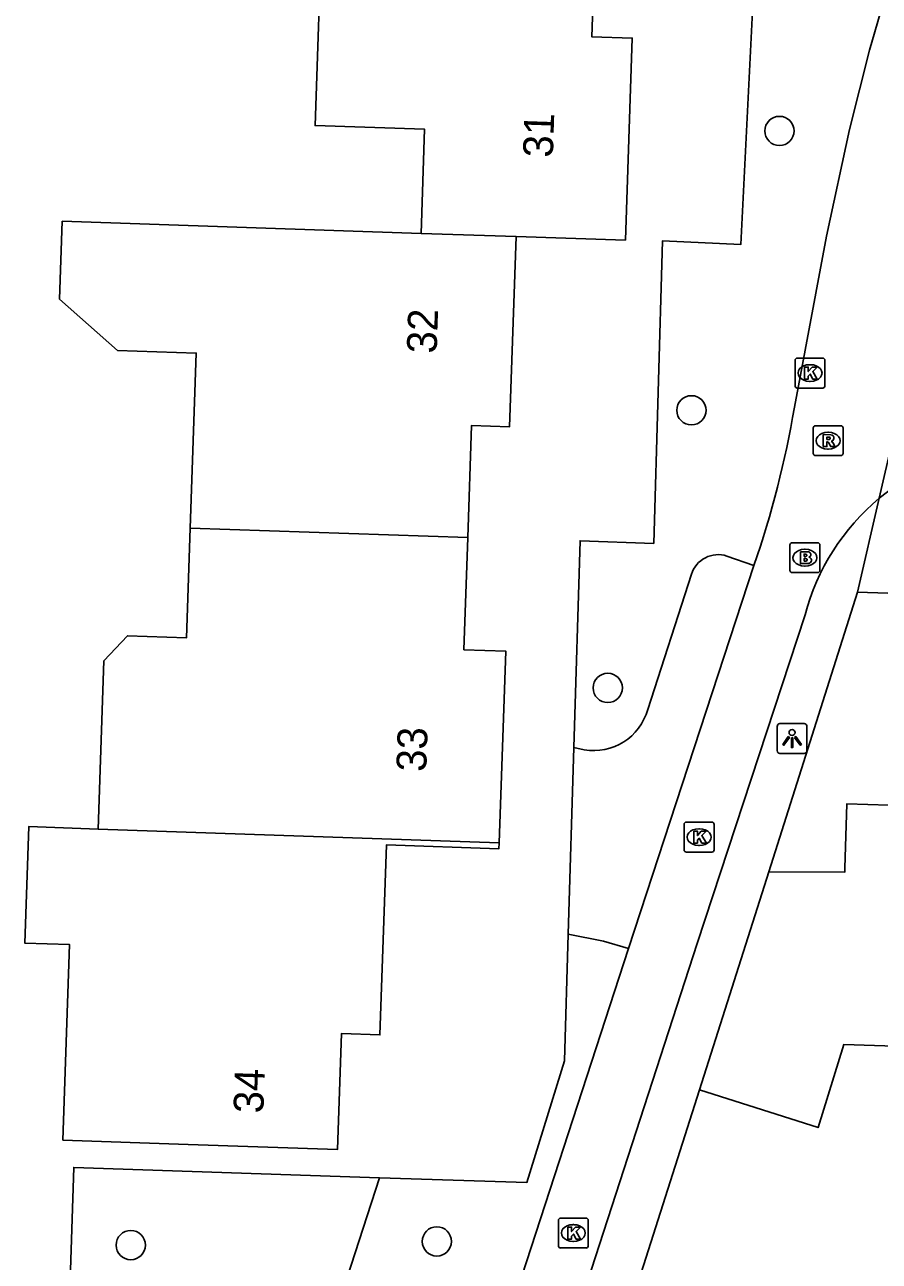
# Model space of a CAD drawing. Extents: x 158461 to 159795, y 387220 to 388672.
# Drawn here: x 159540.42 to 159569, y 387788.59 to 387829.94 of the extents above; entities that cross this region are included whole.
import ezdxf

# ---------------------------------------------------------------- set-up
doc = ezdxf.new("R2010")
doc.units = 0
for name, color, linetype in [('IMGEO_Boom', 7, 'Continuous'), ('IMGEO_Brandkraan', 7, 'Continuous'), ('IMGEO_Groenvoorziening', 7, 'Continuous'), ('IMGEO_Kolk', 7, 'Continuous'), ('IMGEO_Lichtpunt', 7, 'Continuous'), ('IMGEO_Muur', 7, 'Continuous'), ('IMGEO_Pand', 7, 'Continuous'), ('IMGEO_Pand_nummerreeks', 7, 'Continuous'), ('IMGEO_Rijbaan_lokaal_open', 7, 'Continuous'), ('IMGEO_Rioolput', 7, 'Continuous'), ('IMGEO_Voetpad_open', 7, 'Continuous')]:
    doc.layers.add(name, color=color, linetype=linetype)

msp = doc.modelspace()

# ---------------------------------------------------------------- linework, layer by layer
at = {"layer": 'IMGEO_Boom'}
for centre in [(159565.664, 387826.389), (159562.719, 387817.048), (159559.922, 387807.766), (159543.969, 387789.135), (159554.205, 387789.258)]:
    msp.add_circle(centre, 0.489, dxfattribs=at)
at = {"layer": 'IMGEO_Brandkraan'}
for p, q in [((159566.015, 387811.695), (159566.015, 387812.547)), ((159566.09, 387812.621), (159566.942, 387812.621)), ((159566.503, 387812.401), (159566.528, 387812.401)), ((159567.016, 387812.547), (159567.016, 387811.695)), ((159566.942, 387811.621), (159566.09, 387811.621)), ((159566.526, 387811.841), (159566.501, 387811.841))]:
    msp.add_line(p, q, dxfattribs=at)
for points in [[(159566.015, 387811.695), (159566.015, 387812.547)], [(159566.09, 387812.621), (159566.942, 387812.621)], [(159566.363, 387812.321), (159566.363, 387811.921), (159566.576, 387811.921)], [(159566.594, 387812.321), (159566.363, 387812.321)], [(159567.016, 387812.547), (159567.016, 387811.695)], [(159566.542, 387812.24), (159566.488, 387812.24), (159566.488, 387812.164)], [(159566.488, 387812.164), (159566.541, 387812.164)], [(159566.55, 387812.088), (159566.488, 387812.088), (159566.488, 387812.007)], [(159566.488, 387812.007), (159566.55, 387812.007)], [(159566.942, 387811.621), (159566.09, 387811.621)]]:
    msp.add_lwpolyline(points, dxfattribs=at)
for centre, radius, start, end in [((159566.092, 387812.545), 0.0765, 91.552, 178.448), ((159566.092, 387812.545), 0.0765, 91.552, 178.448), ((159566.598, 387812.176), 0.145, 59.4692, 91.5367), ((159566.623, 387812.223), 0.0922, 285.5137, 58.1501), ((159566.94, 387812.545), 0.0765, 1.552, 88.448), ((159566.94, 387812.545), 0.0765, 1.552, 88.448), ((159566.543, 387812.202), 0.0379, 267.8285, 90.9355), ((159566.551, 387812.047), 0.0404, 269.8759, 90.5077), ((159566.582, 387812.172), 0.251, 268.6676, 293.5347), ((159566.628, 387812.031), 0.105, 301.3115, 78.989), ((159566.092, 387811.697), 0.0765, 181.552, 268.448), ((159566.092, 387811.697), 0.0765, 181.552, 268.448), ((159566.94, 387811.697), 0.0765, 271.552, 358.448), ((159566.94, 387811.697), 0.0765, 271.552, 358.448)]:
    msp.add_arc(centre, radius, start, end, dxfattribs=at)
for centre, major_axis, ratio, start_param, end_param in [((159566.502, 387812.121), (-0.387, 0.002), 0.722429, 4.712389, 7.853982), ((159566.527, 387812.121), (-0.39, 0.002), 0.717154, 1.570796, 4.712389)]:
    msp.add_ellipse(centre, major_axis=major_axis, ratio=ratio, start_param=start_param, end_param=end_param, dxfattribs=at)
at = {"layer": 'IMGEO_Groenvoorziening'}
msp.add_lwpolyline([(159545.229, 387774.284), (159541.535, 387775.588), (159542.059, 387791.731), (159552.282, 387791.386)], dxfattribs=at)
at = {"layer": 'IMGEO_Kolk'}
for p, q in [((159566.185, 387817.868), (159566.185, 387818.72)), ((159566.26, 387818.794), (159567.112, 387818.794)), ((159566.673, 387818.574), (159566.698, 387818.574)), ((159567.186, 387818.72), (159567.186, 387817.868)), ((159567.112, 387817.794), (159566.26, 387817.794)), ((159566.696, 387818.014), (159566.671, 387818.014)), ((159562.475, 387802.351), (159562.475, 387803.203)), ((159562.55, 387803.277), (159563.402, 387803.277)), ((159563.476, 387803.203), (159563.476, 387802.351)), ((159562.963, 387803.057), (159562.988, 387803.057)), ((159562.986, 387802.497), (159562.961, 387802.497)), ((159563.402, 387802.277), (159562.55, 387802.277)), ((159558.269, 387789.112), (159558.269, 387789.964)), ((159558.344, 387790.038), (159559.196, 387790.038)), ((159559.27, 387789.964), (159559.27, 387789.112)), ((159558.757, 387789.818), (159558.782, 387789.818)), ((159558.78, 387789.258), (159558.755, 387789.258)), ((159559.196, 387789.038), (159558.344, 387789.038))]:
    msp.add_line(p, q, dxfattribs=at)
for points in [[(159566.185, 387817.868), (159566.185, 387818.72)], [(159566.26, 387818.794), (159567.112, 387818.794)], [(159566.506, 387818.494), (159566.629, 387818.494), (159566.629, 387818.343), (159566.759, 387818.494), (159566.923, 387818.494), (159566.777, 387818.343), (159566.93, 387818.094), (159566.778, 387818.094), (159566.693, 387818.258), (159566.629, 387818.191), (159566.629, 387818.094), (159566.506, 387818.094), (159566.506, 387818.494)], [(159567.186, 387818.72), (159567.186, 387817.868)], [(159567.112, 387817.794), (159566.26, 387817.794)], [(159562.475, 387802.351), (159562.475, 387803.203)], [(159562.55, 387803.277), (159563.402, 387803.277)], [(159563.476, 387803.203), (159563.476, 387802.351)], [(159562.796, 387802.977), (159562.919, 387802.977), (159562.919, 387802.826), (159563.049, 387802.977), (159563.213, 387802.977), (159563.067, 387802.826), (159563.22, 387802.577), (159563.068, 387802.577), (159562.983, 387802.741), (159562.919, 387802.674), (159562.919, 387802.577), (159562.796, 387802.577), (159562.796, 387802.977)], [(159563.402, 387802.277), (159562.55, 387802.277)], [(159558.269, 387789.112), (159558.269, 387789.964)], [(159558.344, 387790.038), (159559.196, 387790.038)], [(159559.27, 387789.964), (159559.27, 387789.112)], [(159558.59, 387789.738), (159558.713, 387789.738), (159558.713, 387789.587), (159558.843, 387789.738), (159559.007, 387789.738), (159558.861, 387789.587), (159559.014, 387789.338), (159558.862, 387789.338), (159558.777, 387789.502), (159558.713, 387789.435), (159558.713, 387789.338), (159558.59, 387789.338), (159558.59, 387789.738)], [(159559.196, 387789.038), (159558.344, 387789.038)]]:
    msp.add_lwpolyline(points, dxfattribs=at)
for centre, start, end in [((159566.262, 387818.718), 91.552, 178.448), ((159566.262, 387818.718), 91.552, 178.448), ((159567.11, 387818.718), 1.552, 88.448), ((159567.11, 387818.718), 1.552, 88.448), ((159566.262, 387817.87), 181.552, 268.448), ((159566.262, 387817.87), 181.552, 268.448), ((159567.11, 387817.87), 271.552, 358.448), ((159567.11, 387817.87), 271.552, 358.448), ((159562.552, 387803.201), 91.552, 178.448), ((159562.552, 387803.201), 91.552, 178.448), ((159563.4, 387803.201), 1.552, 88.448), ((159563.4, 387803.201), 1.552, 88.448), ((159562.552, 387802.353), 181.552, 268.448), ((159562.552, 387802.353), 181.552, 268.448), ((159563.4, 387802.353), 271.552, 358.448), ((159563.4, 387802.353), 271.552, 358.448), ((159558.346, 387789.962), 91.552, 178.448), ((159558.346, 387789.962), 91.552, 178.448), ((159559.194, 387789.962), 1.552, 88.448), ((159559.194, 387789.962), 1.552, 88.448), ((159558.346, 387789.114), 181.552, 268.448), ((159558.346, 387789.114), 181.552, 268.448), ((159559.194, 387789.114), 271.552, 358.448), ((159559.194, 387789.114), 271.552, 358.448)]:
    msp.add_arc(centre, 0.0765, start, end, dxfattribs=at)
for centre, major_axis, ratio, start_param, end_param in [((159566.672, 387818.294), (-0.387, 0.002), 0.722429, 4.712389, 7.853982), ((159566.697, 387818.294), (-0.39, 0.002), 0.717154, 1.570796, 4.712389), ((159562.962, 387802.777), (-0.387, 0.002), 0.722429, 4.712389, 7.853982), ((159562.987, 387802.777), (-0.39, 0.002), 0.717154, 1.570796, 4.712389), ((159558.756, 387789.538), (-0.387, 0.002), 0.722429, 4.712389, 7.853982), ((159558.781, 387789.538), (-0.39, 0.002), 0.717154, 1.570796, 4.712389)]:
    msp.add_ellipse(centre, major_axis=major_axis, ratio=ratio, start_param=start_param, end_param=end_param, dxfattribs=at)
at = {"layer": 'IMGEO_Lichtpunt'}
for p, q in [((159566.488, 387806.571), (159565.68, 387806.571)), ((159566.488, 387806.571), (159565.68, 387806.571)), ((159565.586, 387806.476), (159565.586, 387805.669)), ((159565.586, 387806.476), (159565.586, 387805.669)), ((159566.582, 387805.669), (159566.582, 387806.476)), ((159566.582, 387805.669), (159566.582, 387806.476)), ((159565.68, 387805.575), (159566.488, 387805.575)), ((159565.68, 387805.575), (159566.488, 387805.575))]:
    msp.add_line(p, q, dxfattribs=at)
for points in [[(159565.96, 387806.14), (159565.999, 387806.112), (159565.811, 387805.85), (159565.773, 387805.877), (159565.96, 387806.14)], [(159566.062, 387806.092), (159566.109, 387806.092), (159566.109, 387805.77), (159566.062, 387805.77), (159566.062, 387806.092)], [(159566.172, 387806.112), (159566.21, 387806.139), (159566.397, 387805.877), (159566.358, 387805.849), (159566.172, 387806.112)]]:
    msp.add_lwpolyline(points, dxfattribs=at)
msp.add_circle((159566.085, 387806.274), 0.0994, dxfattribs=at)
for centre, start, end in [((159565.68, 387806.476), 90, 180), ((159565.68, 387806.476), 90, 180), ((159566.488, 387806.476), 0, 90), ((159566.488, 387806.476), 0, 90), ((159565.68, 387805.669), 180, 270), ((159565.68, 387805.669), 180, 270), ((159566.488, 387805.669), 270, 0), ((159566.488, 387805.669), 270, 360)]:
    msp.add_arc(centre, 0.0946, start, end, dxfattribs=at)
at = {"layer": 'IMGEO_Muur'}
msp.add_lwpolyline([(159560.06, 387785.13), (159562.984, 387794.325)], dxfattribs=at)
at = {"layer": 'IMGEO_Pand'}
for points in [[(159553.678, 387822.961), (159553.797, 387826.447), (159550.135, 387826.571), (159550.371, 387833.52)], [(159559.51, 387833.21), (159559.385, 387829.538), (159560.741, 387829.492), (159560.512, 387822.74), (159556.853, 387822.864)], [(159545.959, 387813.105), (159546.158, 387818.964), (159543.529, 387819.053), (159541.586, 387820.77), (159541.675, 387823.369), (159553.678, 387822.961)], [(159553.678, 387822.961), (159556.853, 387822.864)], [(159556.853, 387822.864), (159556.638, 387816.499), (159555.366, 387816.542), (159555.239, 387812.79)], [(159542.878, 387803.048), (159543.072, 387808.676), (159543.857, 387809.51), (159545.835, 387809.443), (159545.959, 387813.105)], [(159555.239, 387812.79), (159545.959, 387813.105)], [(159555.239, 387812.79), (159555.112, 387809.042), (159556.507, 387808.995), (159556.29, 387802.585)], [(159565.303, 387801.615), (159567.846, 387801.6), (159567.853, 387801.743), (159567.921, 387803.892), (159572.135, 387803.758), (159574.151, 387803.694), (159574.214, 387805.679), (159577.73, 387805.567)], [(159556.29, 387802.585), (159556.283, 387802.387), (159552.517, 387802.515), (159552.301, 387796.163), (159551.014, 387796.207), (159550.883, 387792.333), (159545.886, 387792.502), (159541.699, 387792.644), (159541.921, 387799.182), (159540.422, 387799.233), (159540.554, 387803.129), (159542.878, 387803.048)], [(159542.878, 387803.048), (159556.29, 387802.585)], [(159562.984, 387794.325), (159565.303, 387801.615)], [(159577.881, 387796.221), (159574.653, 387796.324), (159574.351, 387796.333), (159574.328, 387795.633), (159567.815, 387795.84), (159566.956, 387793.062), (159562.984, 387794.325)]]:
    msp.add_lwpolyline(points, dxfattribs=at)
at = {"layer": 'IMGEO_Rijbaan_lokaal_open'}
for points in [[(159566.164, 387817.149), (159567.235, 387822.87), (159568.006, 387826.439), (159568.674, 387829.096), (159570.427, 387835.119)], [(159569.002, 387814.107), (159569.928, 387818.109)], [(159564.811, 387811.857), (159560.615, 387799.049)], [(159556.925, 387780.768), (159562.915, 387799.218), (159566.523, 387810.207)], [(159560.615, 387799.049), (159554.88, 387781.457)]]:
    msp.add_lwpolyline(points, dxfattribs=at)
for centre, radius, start, end in [((159532.79, 387822.863), 33.86, 341.032, 350.2849), ((159573.663, 387808.406), 7.363, 86.9066, 129.2687), ((159573.823, 387808.304), 7.544, 129.7234, 165.3931)]:
    msp.add_arc(centre, radius, start, end, dxfattribs=at)
at = {"layer": 'IMGEO_Rioolput'}
for p, q in [((159566.79, 387815.608), (159566.79, 387816.46)), ((159566.865, 387816.534), (159567.717, 387816.534)), ((159567.791, 387816.46), (159567.791, 387815.608)), ((159567.278, 387816.314), (159567.303, 387816.314)), ((159567.301, 387815.754), (159567.276, 387815.754)), ((159567.717, 387815.534), (159566.865, 387815.534))]:
    msp.add_line(p, q, dxfattribs=at)
for points in [[(159566.79, 387815.608), (159566.79, 387816.46)], [(159566.865, 387816.534), (159567.717, 387816.534)], [(159567.791, 387816.46), (159567.791, 387815.608)], [(159567.379, 387816.232), (159567.127, 387816.234), (159567.127, 387815.834)], [(159567.305, 387816.153), (159567.251, 387816.153), (159567.251, 387816.072)], [(159567.251, 387816.072), (159567.303, 387816.072)], [(159567.127, 387815.834), (159567.251, 387815.834), (159567.251, 387815.996), (159567.262, 387815.996)], [(159567.309, 387815.967), (159567.38, 387815.834), (159567.52, 387815.834), (159567.455, 387815.96)], [(159567.717, 387815.534), (159566.865, 387815.534)]]:
    msp.add_lwpolyline(points, dxfattribs=at)
for centre, radius, start, end in [((159566.867, 387816.458), 0.0765, 91.552, 178.448), ((159566.867, 387816.458), 0.0765, 91.552, 178.448), ((159567.715, 387816.458), 0.0765, 1.552, 88.448), ((159567.715, 387816.458), 0.0765, 1.552, 88.448), ((159567.287, 387816.261), 0.19, 274.7715, 282.9687), ((159567.311, 387816.057), 0.0964, 77.0061, 93.1865), ((159567.325, 387816.114), 0.0378, 276.6634, 79.6772), ((159567.378, 387816.122), 0.109, 350.3612, 89.416), ((159567.376, 387816.122), 0.112, 277.5842, 350.9817), ((159567.36, 387815.907), 0.108, 29.5134, 73.7905), ((159566.867, 387815.61), 0.0765, 181.552, 268.448), ((159566.867, 387815.61), 0.0765, 181.552, 268.448), ((159567.261, 387815.943), 0.0533, 26.0293, 88.6989), ((159567.715, 387815.61), 0.0765, 271.552, 358.448), ((159567.715, 387815.61), 0.0765, 271.552, 358.448)]:
    msp.add_arc(centre, radius, start, end, dxfattribs=at)
for centre, major_axis, ratio, start_param, end_param in [((159567.277, 387816.034), (-0.387, 0.002), 0.722429, 4.712389, 7.853982), ((159567.302, 387816.034), (-0.39, 0.002), 0.717154, 1.570796, 4.712389)]:
    msp.add_ellipse(centre, major_axis=major_axis, ratio=ratio, start_param=start_param, end_param=end_param, dxfattribs=at)
at = {"layer": 'IMGEO_Voetpad_open'}
for points in [[(159567.394, 387839.294), (159564.894, 387833.086), (159564.37, 387822.589), (159561.75, 387822.71), (159561.457, 387812.595), (159558.998, 387812.686), (159558.789, 387805.772)], [(159569.002, 387814.107), (159568.275, 387810.962)], [(159563.907, 387812.175), (159564.811, 387811.857)], [(159561.257, 387807.048), (159562.72, 387811.567)], [(159568.275, 387810.962), (159565.303, 387801.615)], [(159568.275, 387810.962), (159578.434, 387810.628), (159578.384, 387810.008), (159588.382, 387809.684), (159588.372, 387810.234), (159608.588, 387809.616), (159608.588, 387808.586), (159617.108, 387808.262)], [(159558.6, 387799.529), (159558.789, 387805.772)], [(159558.789, 387805.772), (159559.129, 387805.696)], [(159558.6, 387799.529), (159558.472, 387795.292), (159557.211, 387791.224), (159552.282, 387791.386)], [(159560.615, 387799.049), (159559.783, 387799.3), (159558.6, 387799.529)], [(159562.984, 387794.325), (159560.06, 387785.13), (159556.947, 387775.34), (159557.447, 387775.2), (159555.586, 387769.25)], [(159552.282, 387791.386), (159547.518, 387776.682), (159546.169, 387777.143), (159545.229, 387774.284)]]:
    msp.add_lwpolyline(points, dxfattribs=at)
for centre, radius, start, end in [((159563.613, 387811.286), 0.936, 71.7089, 162.5356), ((159559.451, 387807.54), 1.872, 260.0981, 344.7606)]:
    msp.add_arc(centre, radius, start, end, dxfattribs=at)

# ---------------------------------------------------------------- texts
at = {"layer": 'IMGEO_Pand_nummerreeks'}
for s, rotation, p in [('31', 88.0575, (159558.083, 387825.489)), ('32', 88.0654, (159554.198, 387818.938)), ('33', 88.0585, (159553.848, 387804.951)), ('34', 88.0633, (159548.401, 387793.53))]:
    msp.add_text(s, height=1, rotation=rotation, dxfattribs=at).set_placement(p)

doc.saveas('drawing.dxf')
